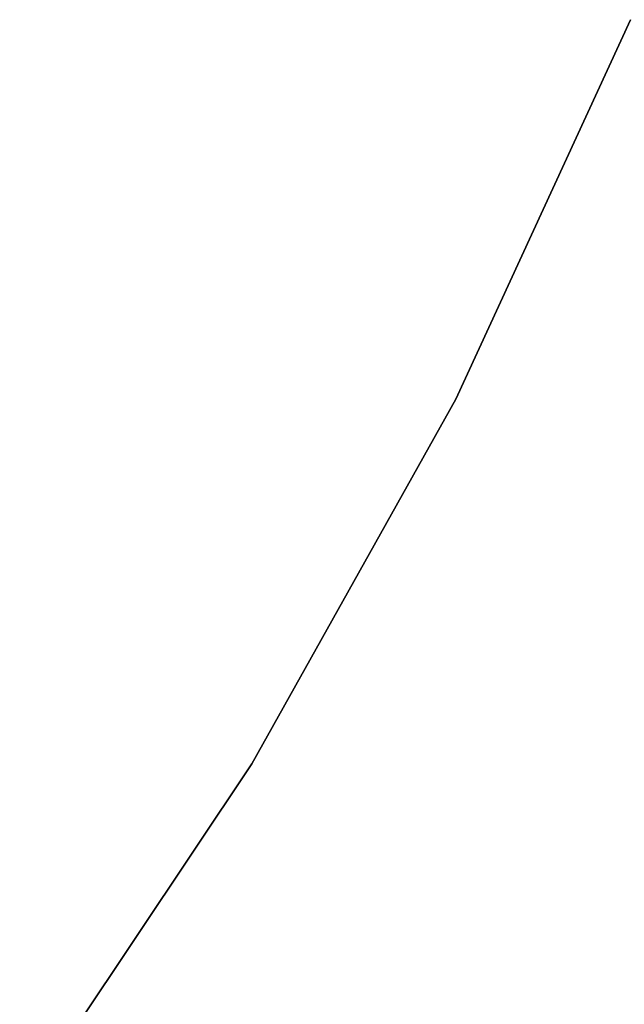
# Model space of a CAD drawing. Extents: x -102 to 102, y -101 to 102.
# Tile 338 of 481: x 30.35 to 34.62, y -21.29 to -14.36. Entities that reach past the tile are written whole.
import ezdxf

# ---------------------------------------------------------------- set-up
doc = ezdxf.new("R2010")
doc.units = 0
doc.header["$LTSCALE"] = 25.4
doc.layers.get('0').update_dxf_attribs({"linetype": 'CONTINUOUS'})

# ---------------------------------------------------------------- blocks, each defined once
blk = doc.blocks.new('NL2500011659_STL')
at = {"color": 0}
for p, q in [((33.4282, -17.0308, -2), (34.6609, -14.3567, -2)), ((34.6609, -14.3567), (33.4282, -17.0308)), ((34.6609, -14.3567), (33.4282, -17.0308)), ((33.4282, -17.0308, -2), (34.6609, -14.3567, -2)), ((31.9894, -19.5998, -2), (33.4282, -17.0308, -2)), ((33.4282, -17.0308), (31.9894, -19.5998)), ((33.4282, -17.0308), (31.9894, -19.5998)), ((31.9894, -19.5998, -2), (33.4282, -17.0308, -2)), ((33.4282, -17.0308), (33.4282, -17.0308, -2)), ((33.4282, -17.0308), (33.4282, -17.0308, -2)), ((30.3536, -22.0481, -2), (31.9894, -19.5998, -2)), ((31.9894, -19.5998), (30.3536, -22.0481)), ((31.9894, -19.5998), (30.3536, -22.0481)), ((30.3536, -22.0481, -2), (31.9894, -19.5998, -2)), ((31.9894, -19.5998), (31.9894, -19.5998, -2)), ((31.9894, -19.5998), (31.9894, -19.5998, -2))]:
    blk.add_line(p, q, dxfattribs=at)

msp = doc.modelspace()

# ---------------------------------------------------------------- block references
at = {"color": 0}
msp.add_blockref('NL2500011659_STL', (0, 0), dxfattribs=at)

doc.saveas('drawing.dxf')
